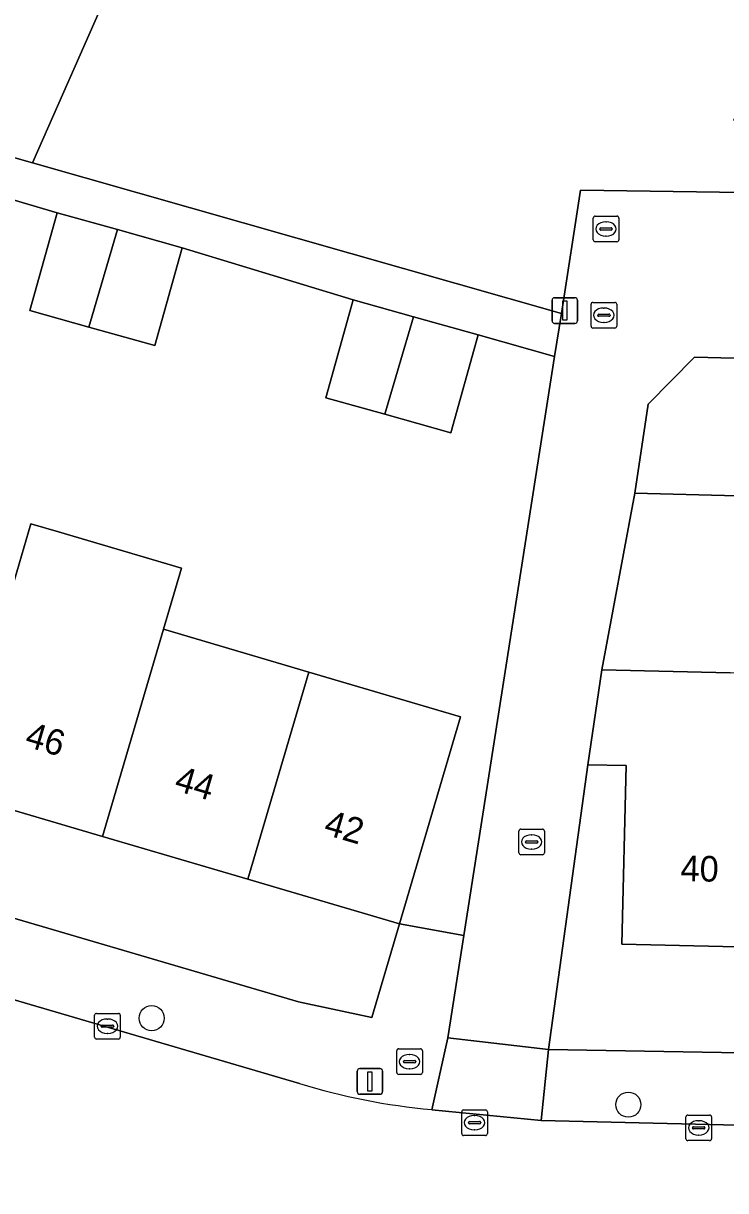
# Model space of a CAD drawing. Extents: x 160023 to 161302, y 384750 to 385707.
# Drawn here: x 160607.52 to 160634.92, y 385138.66 to 385184.24 of the extents above; entities that cross this region are included whole.
import ezdxf

# ---------------------------------------------------------------- set-up
doc = ezdxf.new("R2010")
doc.units = 0
for name, color, linetype in [('IMGEO_Boom', 7, 'Continuous'), ('IMGEO_Brandkraan', 7, 'Continuous'), ('IMGEO_Erf', 7, 'Continuous'), ('IMGEO_Kolk', 7, 'Continuous'), ('IMGEO_Lichtmast', 7, 'Continuous'), ('IMGEO_Muur', 7, 'Continuous'), ('IMGEO_Pand', 7, 'Continuous'), ('IMGEO_Pand_nummerreeks', 7, 'Continuous'), ('IMGEO_Rijbaan_lokaal_open', 7, 'Continuous'), ('IMGEO_Rioolput', 7, 'Continuous'), ('IMGEO_Voetpad_open', 7, 'Continuous')]:
    doc.layers.add(name, color=color, linetype=linetype)

msp = doc.modelspace()

# ---------------------------------------------------------------- linework, layer by layer
at = {"layer": 'IMGEO_Boom'}
for centre in [(160612.522, 385145.397), (160631.122, 385142.021)]:
    msp.add_circle(centre, 0.489, dxfattribs=at)
at = {"layer": 'IMGEO_Brandkraan'}
for p, q in [((160622.086, 385143.276), (160622.086, 385144.128)), ((160622.161, 385144.202), (160623.013, 385144.202)), ((160623.087, 385144.128), (160623.087, 385143.276)), ((160622.345, 385143.696), (160622.345, 385143.708)), ((160622.783, 385143.659), (160622.385, 385143.659)), ((160622.388, 385143.745), (160622.786, 385143.745)), ((160622.574, 385143.982), (160622.599, 385143.982)), ((160622.829, 385143.708), (160622.829, 385143.696)), ((160623.013, 385143.202), (160622.161, 385143.202)), ((160622.597, 385143.422), (160622.572, 385143.422))]:
    msp.add_line(p, q, dxfattribs=at)
for points in [[(160622.086, 385143.276), (160622.086, 385144.128)], [(160622.161, 385144.202), (160623.013, 385144.202)], [(160623.087, 385144.128), (160623.087, 385143.276)], [(160623.013, 385143.202), (160622.161, 385143.202)]]:
    msp.add_lwpolyline(points, dxfattribs=at)
for centre, radius, start, end in [((160622.163, 385144.126), 0.0765, 91.552, 178.448), ((160622.163, 385144.126), 0.0765, 91.552, 178.448), ((160623.011, 385144.126), 0.0765, 1.552, 88.448), ((160623.011, 385144.126), 0.0765, 1.552, 88.448), ((160622.385, 385143.705), 0.0403, 85.8775, 175.7526), ((160622.382, 385143.695), 0.0366, 178.938, 274.7102), ((160622.786, 385143.702), 0.043, 264.8664, 352.4533), ((160622.79, 385143.707), 0.0386, 1.7309, 96.639), ((160622.163, 385143.278), 0.0765, 181.552, 268.448), ((160622.163, 385143.278), 0.0765, 181.552, 268.448), ((160623.011, 385143.278), 0.0765, 271.552, 358.448), ((160623.011, 385143.278), 0.0765, 271.552, 358.448)]:
    msp.add_arc(centre, radius, start, end, dxfattribs=at)
for centre, major_axis, ratio, start_param, end_param in [((160622.573, 385143.702), (-0.387, 0.002), 0.722429, 4.712389, 7.853982), ((160622.598, 385143.702), (-0.39, 0.002), 0.717154, 1.570796, 4.712389)]:
    msp.add_ellipse(centre, major_axis=major_axis, ratio=ratio, start_param=start_param, end_param=end_param, dxfattribs=at)
at = {"layer": 'IMGEO_Erf'}
for points in [[(160612.123, 385188.445), (160607.868, 385178.798), (160628.508, 385172.911), (160629.262, 385177.722), (160641.919, 385177.539), (160635.235, 385180.452), (160643.973, 385199.849)], [(160607.074, 385162.203), (160607.809, 385164.699), (160608.89, 385164.381), (160613.684, 385162.97), (160612.98, 385160.579), (160618.653, 385158.908), (160624.572, 385157.165), (160622.192, 385149.08), (160624.704, 385148.631), (160628.244, 385171.224), (160625.265, 385172.079), (160624.195, 385168.254), (160621.618, 385168.975), (160619.312, 385169.62), (160620.382, 385173.445), (160613.717, 385175.479), (160612.647, 385171.654), (160610.069, 385172.375), (160607.764, 385173.02), (160608.834, 385176.845), (160599.089, 385179.717)], [(160636.37, 385165.771), (160631.371, 385165.895), (160630.091, 385159.001), (160635.09, 385158.886)]]:
    msp.add_lwpolyline(points, dxfattribs=at)
for points in [[(160610.599, 385152.493), (160604.724, 385154.223), (160598.95, 385155.923), (160593.03, 385157.666), (160593.293, 385158.561), (160590.43, 385159.404), (160589.023, 385154.625), (160618.248, 385146.029), (160621.109, 385145.419), (160622.192, 385149.08), (160616.272, 385150.823)], [(160667.391, 385147.445), (160661.203, 385147.588), (160655.167, 385147.727), (160649.13, 385147.866), (160643.094, 385148.005), (160637.057, 385148.144), (160630.873, 385148.287), (160631.034, 385155.256), (160629.54, 385155.291), (160628.008, 385144.178), (160654.265, 385143.719), (160667.298, 385143.426)]]:
    msp.add_lwpolyline(points, close=True, dxfattribs=at)
at = {"layer": 'IMGEO_Kolk'}
for p, q in [((160629.667, 385172.417), (160629.667, 385173.269)), ((160629.742, 385173.343), (160630.594, 385173.343)), ((160630.668, 385173.269), (160630.668, 385172.417)), ((160629.926, 385172.837), (160629.926, 385172.849)), ((160629.969, 385172.886), (160630.367, 385172.886)), ((160630.155, 385173.123), (160630.18, 385173.123)), ((160630.41, 385172.849), (160630.41, 385172.837)), ((160630.364, 385172.8), (160629.966, 385172.8)), ((160630.178, 385172.563), (160630.153, 385172.563)), ((160630.594, 385172.343), (160629.742, 385172.343)), ((160626.924, 385152.778), (160627.776, 385152.778)), ((160626.849, 385151.852), (160626.849, 385152.704)), ((160627.151, 385152.321), (160627.549, 385152.321)), ((160627.337, 385152.558), (160627.362, 385152.558)), ((160627.85, 385152.704), (160627.85, 385151.852)), ((160627.108, 385152.272), (160627.108, 385152.284)), ((160627.546, 385152.235), (160627.148, 385152.235)), ((160627.36, 385151.998), (160627.335, 385151.998)), ((160627.592, 385152.284), (160627.592, 385152.272)), ((160627.776, 385151.778), (160626.924, 385151.778)), ((160610.297, 385144.658), (160610.297, 385145.51)), ((160610.372, 385145.584), (160611.224, 385145.584)), ((160611.298, 385145.51), (160611.298, 385144.658)), ((160610.556, 385145.078), (160610.556, 385145.09)), ((160610.994, 385145.041), (160610.596, 385145.041)), ((160610.599, 385145.127), (160610.997, 385145.127)), ((160610.785, 385145.364), (160610.81, 385145.364)), ((160611.04, 385145.09), (160611.04, 385145.078)), ((160611.224, 385144.584), (160610.372, 385144.584)), ((160610.808, 385144.804), (160610.783, 385144.804)), ((160624.621, 385140.891), (160624.621, 385141.743)), ((160624.696, 385141.817), (160625.548, 385141.817)), ((160625.109, 385141.597), (160625.134, 385141.597)), ((160625.622, 385141.743), (160625.622, 385140.891)), ((160633.368, 385140.689), (160633.368, 385141.541)), ((160633.443, 385141.615), (160634.295, 385141.615)), ((160633.856, 385141.395), (160633.881, 385141.395)), ((160634.369, 385141.541), (160634.369, 385140.689)), ((160624.88, 385141.311), (160624.88, 385141.323)), ((160625.318, 385141.274), (160624.92, 385141.274)), ((160624.923, 385141.36), (160625.321, 385141.36)), ((160625.132, 385141.037), (160625.107, 385141.037)), ((160625.364, 385141.323), (160625.364, 385141.311)), ((160633.627, 385141.109), (160633.627, 385141.121)), ((160634.065, 385141.072), (160633.667, 385141.072)), ((160633.67, 385141.158), (160634.068, 385141.158)), ((160634.111, 385141.121), (160634.111, 385141.109)), ((160625.548, 385140.817), (160624.696, 385140.817)), ((160634.295, 385140.615), (160633.443, 385140.615)), ((160633.879, 385140.835), (160633.854, 385140.835))]:
    msp.add_line(p, q, dxfattribs=at)
for points in [[(160629.667, 385172.417), (160629.667, 385173.269)], [(160629.742, 385173.343), (160630.594, 385173.343)], [(160630.668, 385173.269), (160630.668, 385172.417)], [(160630.594, 385172.343), (160629.742, 385172.343)], [(160626.924, 385152.778), (160627.776, 385152.778)], [(160626.849, 385151.852), (160626.849, 385152.704)], [(160627.85, 385152.704), (160627.85, 385151.852)], [(160627.776, 385151.778), (160626.924, 385151.778)], [(160610.297, 385144.658), (160610.297, 385145.51)], [(160610.372, 385145.584), (160611.224, 385145.584)], [(160611.298, 385145.51), (160611.298, 385144.658)], [(160611.224, 385144.584), (160610.372, 385144.584)], [(160624.621, 385140.891), (160624.621, 385141.743)], [(160624.696, 385141.817), (160625.548, 385141.817)], [(160625.622, 385141.743), (160625.622, 385140.891)], [(160633.368, 385140.689), (160633.368, 385141.541)], [(160633.443, 385141.615), (160634.295, 385141.615)], [(160634.369, 385141.541), (160634.369, 385140.689)], [(160625.548, 385140.817), (160624.696, 385140.817)], [(160634.295, 385140.615), (160633.443, 385140.615)]]:
    msp.add_lwpolyline(points, dxfattribs=at)
for centre, radius, start, end in [((160629.744, 385173.267), 0.0765, 91.552, 178.448), ((160629.744, 385173.267), 0.0765, 91.552, 178.448), ((160630.592, 385173.267), 0.0765, 1.552, 88.448), ((160630.592, 385173.267), 0.0765, 1.552, 88.448), ((160629.966, 385172.846), 0.0403, 85.8775, 175.7526), ((160629.963, 385172.836), 0.0366, 178.938, 274.7102), ((160630.367, 385172.843), 0.043, 264.8664, 352.4533), ((160630.371, 385172.848), 0.0386, 1.7309, 96.639), ((160629.744, 385172.419), 0.0765, 181.552, 268.448), ((160629.744, 385172.419), 0.0765, 181.552, 268.448), ((160630.592, 385172.419), 0.0765, 271.552, 358.448), ((160630.592, 385172.419), 0.0765, 271.552, 358.448), ((160626.926, 385152.702), 0.0765, 91.552, 178.448), ((160626.926, 385152.702), 0.0765, 91.552, 178.448), ((160627.774, 385152.702), 0.0765, 1.552, 88.448), ((160627.774, 385152.702), 0.0765, 1.552, 88.448), ((160627.148, 385152.281), 0.0403, 85.8775, 175.7526), ((160627.553, 385152.283), 0.0386, 1.7309, 96.639), ((160626.926, 385151.854), 0.0765, 181.552, 268.448), ((160626.926, 385151.854), 0.0765, 181.552, 268.448), ((160627.145, 385152.271), 0.0366, 178.938, 274.7102), ((160627.549, 385152.278), 0.043, 264.8664, 352.4533), ((160627.774, 385151.854), 0.0765, 271.552, 358.448), ((160627.774, 385151.854), 0.0765, 271.552, 358.448), ((160610.374, 385145.508), 0.0765, 91.552, 178.448), ((160610.374, 385145.508), 0.0765, 91.552, 178.448), ((160611.222, 385145.508), 0.0765, 1.552, 88.448), ((160611.222, 385145.508), 0.0765, 1.552, 88.448), ((160610.596, 385145.087), 0.0403, 85.8775, 175.7526), ((160610.593, 385145.077), 0.0366, 178.938, 274.7102), ((160610.997, 385145.084), 0.043, 264.8664, 352.4533), ((160611.001, 385145.089), 0.0386, 1.7309, 96.639), ((160610.374, 385144.66), 0.0765, 181.552, 268.448), ((160610.374, 385144.66), 0.0765, 181.552, 268.448), ((160611.222, 385144.66), 0.0765, 271.552, 358.448), ((160611.222, 385144.66), 0.0765, 271.552, 358.448), ((160624.698, 385141.741), 0.0765, 91.552, 178.448), ((160624.698, 385141.741), 0.0765, 91.552, 178.448), ((160625.546, 385141.741), 0.0765, 1.552, 88.448), ((160625.546, 385141.741), 0.0765, 1.552, 88.448), ((160633.445, 385141.539), 0.0765, 91.552, 178.448), ((160633.445, 385141.539), 0.0765, 91.552, 178.448), ((160634.293, 385141.539), 0.0765, 1.552, 88.448), ((160634.293, 385141.539), 0.0765, 1.552, 88.448), ((160624.92, 385141.32), 0.0403, 85.8775, 175.7526), ((160624.917, 385141.31), 0.0366, 178.938, 274.7102), ((160625.321, 385141.317), 0.043, 264.8664, 352.4533), ((160625.325, 385141.322), 0.0386, 1.7309, 96.639), ((160633.667, 385141.118), 0.0403, 85.8775, 175.7526), ((160633.664, 385141.108), 0.0366, 178.938, 274.7102), ((160634.068, 385141.115), 0.043, 264.8664, 352.4533), ((160634.072, 385141.12), 0.0386, 1.7309, 96.639), ((160624.698, 385140.893), 0.0765, 181.552, 268.448), ((160624.698, 385140.893), 0.0765, 181.552, 268.448), ((160625.546, 385140.893), 0.0765, 271.552, 358.448), ((160625.546, 385140.893), 0.0765, 271.552, 358.448), ((160633.445, 385140.691), 0.0765, 181.552, 268.448), ((160633.445, 385140.691), 0.0765, 181.552, 268.448), ((160634.293, 385140.691), 0.0765, 271.552, 358.448), ((160634.293, 385140.691), 0.0765, 271.552, 358.448)]:
    msp.add_arc(centre, radius, start, end, dxfattribs=at)
for centre, major_axis, ratio, start_param, end_param in [((160630.154, 385172.843), (-0.387, 0.002), 0.722429, 4.712389, 7.853982), ((160630.179, 385172.843), (-0.39, 0.002), 0.717154, 1.570796, 4.712389), ((160627.336, 385152.278), (-0.387, 0.002), 0.722429, 4.712389, 7.853982), ((160627.361, 385152.278), (-0.39, 0.002), 0.717154, 1.570796, 4.712389), ((160610.784, 385145.084), (-0.387, 0.002), 0.722429, 4.712389, 7.853982), ((160610.809, 385145.084), (-0.39, 0.002), 0.717154, 1.570796, 4.712389), ((160625.108, 385141.317), (-0.387, 0.002), 0.722429, 4.712389, 7.853982), ((160625.133, 385141.317), (-0.39, 0.002), 0.717154, 1.570796, 4.712389), ((160633.855, 385141.115), (-0.387, 0.002), 0.722429, 4.712389, 7.853982), ((160633.88, 385141.115), (-0.39, 0.002), 0.717154, 1.570796, 4.712389)]:
    msp.add_ellipse(centre, major_axis=major_axis, ratio=ratio, start_param=start_param, end_param=end_param, dxfattribs=at)
at = {"layer": 'IMGEO_Lichtmast'}
for p, q in [((160628.147, 385172.624), (160628.147, 385173.424)), ((160628.147, 385173.424), (160628.147, 385172.624)), ((160628.247, 385173.524), (160629.037, 385173.524)), ((160629.037, 385173.524), (160628.247, 385173.524)), ((160629.137, 385173.424), (160629.137, 385172.624)), ((160629.137, 385172.624), (160629.137, 385173.424)), ((160629.037, 385172.524), (160628.247, 385172.524)), ((160628.247, 385172.524), (160629.037, 385172.524)), ((160620.542, 385142.528), (160620.542, 385143.328)), ((160620.542, 385143.328), (160620.542, 385142.528)), ((160620.642, 385143.428), (160621.432, 385143.428)), ((160621.432, 385143.428), (160620.642, 385143.428)), ((160621.532, 385143.328), (160621.532, 385142.528)), ((160621.532, 385142.528), (160621.532, 385143.328)), ((160621.432, 385142.428), (160620.642, 385142.428)), ((160620.642, 385142.428), (160621.432, 385142.428))]:
    msp.add_line(p, q, dxfattribs=at)
for points in [[(160628.567, 385173.399), (160628.717, 385173.399), (160628.717, 385172.649), (160628.567, 385172.649), (160628.567, 385173.399)], [(160620.962, 385143.303), (160621.112, 385143.303), (160621.112, 385142.553), (160620.962, 385142.553), (160620.962, 385143.303)]]:
    msp.add_lwpolyline(points, dxfattribs=at)
for centre, start, end in [((160628.247, 385173.424), 90, 180), ((160628.247, 385173.424), 90, 180), ((160629.037, 385173.424), 0, 90), ((160629.037, 385173.424), 360, 90), ((160628.247, 385172.624), 180, 270), ((160628.247, 385172.624), 180, 270), ((160629.037, 385172.624), 270, 0), ((160629.037, 385172.624), 270, 0), ((160620.642, 385143.328), 90, 180), ((160620.642, 385143.328), 90, 180), ((160621.432, 385143.328), 0, 90), ((160621.432, 385143.328), 360, 90), ((160620.642, 385142.528), 180, 270), ((160620.642, 385142.528), 180, 270), ((160621.432, 385142.528), 270, 0), ((160621.432, 385142.528), 270, 0)]:
    msp.add_arc(centre, 0.1, start, end, dxfattribs=at)
at = {"layer": 'IMGEO_Muur'}
msp.add_lwpolyline([(160631.371, 385165.895), (160630.091, 385159.001)], dxfattribs=at)
at = {"layer": 'IMGEO_Pand'}
for points in [[(160612.123, 385188.445), (160609.727, 385189.658), (160611.769, 385194.919), (160608.005, 385196.629), (160603.295, 385198.77), (160596.337, 385182.087), (160607.868, 385178.798)], [(160608.834, 385176.845), (160607.764, 385173.02), (160610.069, 385172.375), (160611.192, 385176.185)], [(160612.647, 385171.654), (160613.717, 385175.479), (160611.192, 385176.185), (160610.069, 385172.375)], [(160622.74, 385172.785), (160620.382, 385173.445), (160619.312, 385169.62), (160621.618, 385168.975)], [(160621.618, 385168.975), (160624.195, 385168.254), (160625.265, 385172.079), (160622.74, 385172.785)], [(160637.823, 385171.102), (160633.706, 385171.206), (160631.898, 385169.364), (160631.371, 385165.895), (160636.37, 385165.771), (160637.614, 385165.739), (160637.666, 385167.079)], [(160612.98, 385160.579), (160613.684, 385162.97), (160608.89, 385164.381), (160607.809, 385164.699), (160607.074, 385162.203), (160604.724, 385154.223), (160610.599, 385152.493)], [(160618.653, 385158.908), (160612.98, 385160.579), (160610.599, 385152.493), (160616.272, 385150.823)], [(160618.653, 385158.908), (160616.272, 385150.823), (160622.192, 385149.08), (160624.572, 385157.165)], [(160637.243, 385156.237), (160637.734, 385156.226), (160637.793, 385158.825), (160636.24, 385158.86), (160635.09, 385158.886), (160630.091, 385159.001), (160629.54, 385155.291), (160631.034, 385155.256), (160630.873, 385148.287), (160637.057, 385148.144)]]:
    msp.add_lwpolyline(points, close=True, dxfattribs=at)
at = {"layer": 'IMGEO_Rijbaan_lokaal_open'}
for points in [[(160641.919, 385177.539), (160629.262, 385177.722), (160628.508, 385172.911), (160628.244, 385171.224), (160624.704, 385148.631), (160624.081, 385144.631), (160628.008, 385144.178), (160629.54, 385155.291), (160630.091, 385159.001), (160631.371, 385165.895), (160631.898, 385169.364), (160633.706, 385171.206), (160637.823, 385171.102)], [(160618.285, 385142.851), (160600.937, 385147.931), (160598.653, 385140.29), (160610.834, 385136.684), (160615.494, 385135.722), (160620.457, 385135.198), (160625.332, 385135.154), (160642.715, 385134.997), (160645.444, 385134.941), (160648.556, 385134.877), (160649.701, 385134.854), (160653.281, 385134.781), (160669.265, 385134.453), (160669.714, 385134.443), (160669.833, 385140.397), (160627.726, 385141.4), (160623.449, 385141.825)]]:
    msp.add_lwpolyline(points, dxfattribs=at)
msp.add_arc((160625.836, 385167.35), 25.636, 252.8688, 264.6565, dxfattribs=at)
at = {"layer": 'IMGEO_Rioolput'}
for p, q in [((160629.751, 385175.784), (160629.751, 385176.636)), ((160629.826, 385176.71), (160630.678, 385176.71)), ((160630.239, 385176.49), (160630.264, 385176.49)), ((160630.752, 385176.636), (160630.752, 385175.784)), ((160630.01, 385176.204), (160630.01, 385176.216)), ((160630.448, 385176.167), (160630.05, 385176.167)), ((160630.053, 385176.253), (160630.451, 385176.253)), ((160630.494, 385176.216), (160630.494, 385176.204)), ((160630.678, 385175.71), (160629.826, 385175.71)), ((160630.262, 385175.93), (160630.237, 385175.93))]:
    msp.add_line(p, q, dxfattribs=at)
for points in [[(160629.751, 385175.784), (160629.751, 385176.636)], [(160629.826, 385176.71), (160630.678, 385176.71)], [(160630.752, 385176.636), (160630.752, 385175.784)], [(160630.678, 385175.71), (160629.826, 385175.71)]]:
    msp.add_lwpolyline(points, dxfattribs=at)
for centre, radius, start, end in [((160629.828, 385176.634), 0.0765, 91.552, 178.448), ((160629.828, 385176.634), 0.0765, 91.552, 178.448), ((160630.676, 385176.634), 0.0765, 1.552, 88.448), ((160630.676, 385176.634), 0.0765, 1.552, 88.448), ((160630.05, 385176.213), 0.0403, 85.8775, 175.7526), ((160630.047, 385176.203), 0.0366, 178.938, 274.7102), ((160630.451, 385176.21), 0.043, 264.8664, 352.4533), ((160630.455, 385176.215), 0.0386, 1.7309, 96.639), ((160629.828, 385175.786), 0.0765, 181.552, 268.448), ((160629.828, 385175.786), 0.0765, 181.552, 268.448), ((160630.676, 385175.786), 0.0765, 271.552, 358.448), ((160630.676, 385175.786), 0.0765, 271.552, 358.448)]:
    msp.add_arc(centre, radius, start, end, dxfattribs=at)
for centre, major_axis, ratio, start_param, end_param in [((160630.238, 385176.21), (-0.387, 0.002), 0.722429, 4.712389, 7.853982), ((160630.263, 385176.21), (-0.39, 0.002), 0.717154, 1.570796, 4.712389)]:
    msp.add_ellipse(centre, major_axis=major_axis, ratio=ratio, start_param=start_param, end_param=end_param, dxfattribs=at)
at = {"layer": 'IMGEO_Voetpad_open'}
for points in [[(160623.449, 385141.825), (160624.081, 385144.631), (160624.704, 385148.631), (160622.192, 385149.08), (160621.109, 385145.419), (160618.248, 385146.029), (160589.023, 385154.625), (160587.422, 385155.096), (160583.677, 385156.198), (160581.743, 385156.768), (160577.686, 385157.91), (160577.402, 385158.124), (160575.663, 385160.902), (160555.497, 385193.116)], [(160599.089, 385179.717), (160608.834, 385176.845), (160611.192, 385176.185), (160613.717, 385175.479), (160620.382, 385173.445), (160622.74, 385172.785), (160625.265, 385172.079), (160628.244, 385171.224), (160628.508, 385172.911), (160607.868, 385178.798), (160596.337, 385182.087)], [(160578.628, 385154.372), (160580.505, 385153.832), (160580.643, 385154.314), (160584.263, 385153.277), (160584.125, 385152.792), (160588.039, 385151.666), (160588.179, 385152.156), (160591.231, 385151.282), (160591.09, 385150.789), (160596.235, 385149.31), (160600.937, 385147.931), (160618.285, 385142.851)], [(160680.618, 385143.126), (160668.816, 385143.392), (160667.298, 385143.426), (160654.265, 385143.719), (160628.008, 385144.178), (160627.726, 385141.4), (160669.833, 385140.397), (160673.848, 385140.301), (160687.51, 385140.037), (160715.967, 385139.486), (160718.855, 385139.532)]]:
    msp.add_lwpolyline(points, dxfattribs=at)
msp.add_lwpolyline([(160628.008, 385144.178), (160624.081, 385144.631), (160623.449, 385141.825), (160627.726, 385141.4)], close=True, dxfattribs=at)
msp.add_arc((160625.836, 385167.35), 25.636, 252.8688, 264.6565, dxfattribs=at)

# ---------------------------------------------------------------- texts
at = {"layer": 'IMGEO_Pand_nummerreeks'}
for s, rotation, p in [('46', 343.5962, (160607.53, 385156.024)), ('44', 343.5962, (160613.362, 385154.307)), ('42', 343.5943, (160619.192, 385152.591)), ('40', 358.6765, (160633.151, 385150.755))]:
    msp.add_text(s, height=1, rotation=rotation, dxfattribs=at).set_placement(p)

doc.saveas('drawing.dxf')
